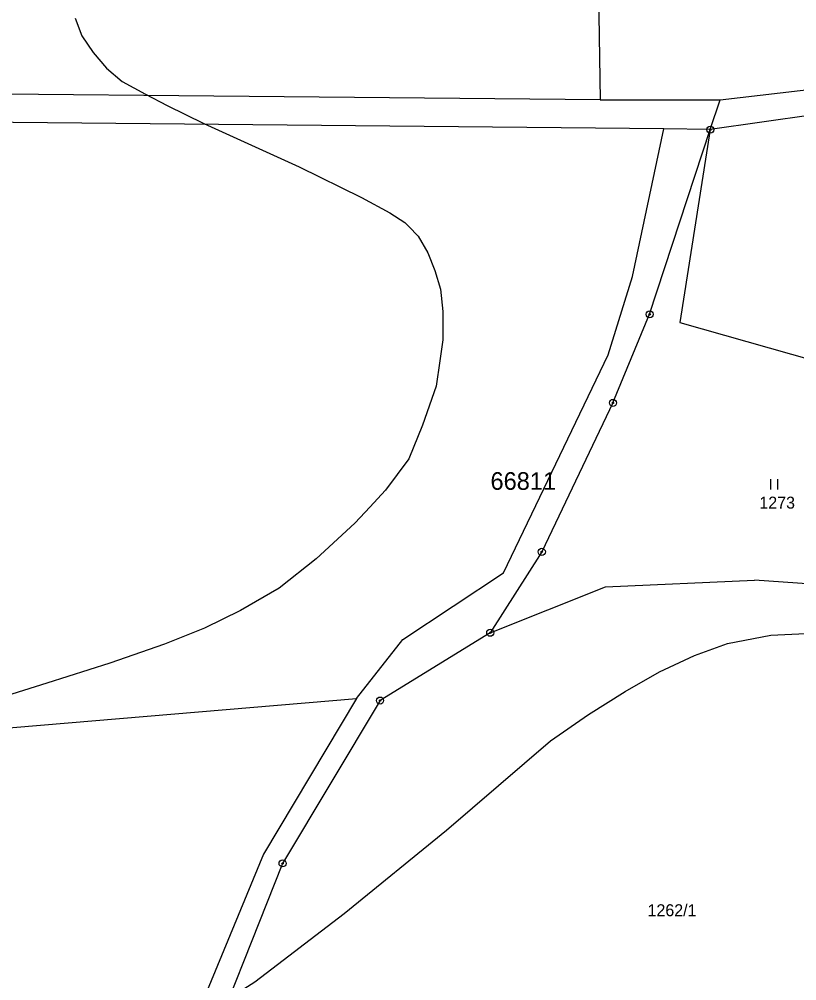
# Model space of a CAD drawing. Extents: x -546762 to -540209, y -1046851 to -1035694.
# Drawn here: x -543465.8 to -543355.5, y -1040397.1 to -1040260.7 of the extents above; entities that cross this region are included whole.
import ezdxf

# ---------------------------------------------------------------- set-up
doc = ezdxf.new("R2010")
doc.units = 0
for name, color, linetype in [('Vrstva 1', 7, 'Continuous'), ('Vrstva 18', 7, 'Continuous'), ('Vrstva 24', 7, 'Continuous'), ('Vrstva 25', 7, 'Continuous'), ('Vrstva 52', 7, 'Continuous'), ('Vrstva 53', 7, 'Continuous')]:
    doc.layers.add(name, color=color, linetype=linetype)

msp = doc.modelspace()

# ---------------------------------------------------------------- linework, layer by layer
at = {"layer": 'Vrstva 1'}
for p, q in [((-543367.76, -1040276.36), (-543372.07, -1040303.72)), ((-543398.99, -1040347.74), (-543382.64, -1040341.24))]:
    msp.add_line(p, q, dxfattribs=at)
for points in [[(-543384.1, -1040227.01), (-543383.4, -1040272.12)], [(-543366.37, -1040272.12), (-543208.61, -1040253.69)], [(-543383.4, -1040272.12), (-543522.92, -1040270.79)], [(-543383.4, -1040272.12), (-543366.37, -1040272.12)], [(-543367.76, -1040276.36), (-543366.37, -1040272.12)], [(-543338.46, -1040272.17), (-543367.76, -1040276.36)], [(-543374.35, -1040276.26), (-543520.17, -1040274.82)], [(-543378.81, -1040297.2), (-543374.35, -1040276.26)], [(-543376.37, -1040302.56), (-543367.76, -1040276.36)], [(-543367.76, -1040276.36), (-543374.35, -1040276.26)], [(-543382.25, -1040308.3), (-543378.81, -1040297.2)], [(-543381.58, -1040315.13), (-543376.37, -1040302.56)], [(-543372.07, -1040303.72), (-543309.02, -1040321.58)], [(-543397.13, -1040339.24), (-543382.25, -1040308.3)], [(-543381.58, -1040315.13), (-543391.67, -1040336.26)], [(-543391.67, -1040336.26), (-543398.99, -1040347.74)], [(-543411.4, -1040348.71), (-543397.13, -1040339.24)], [(-543382.64, -1040341.24), (-543361.47, -1040340.26)], [(-543308.55, -1040343.99), (-543361.47, -1040340.26)], [(-543398.99, -1040347.74), (-543414.62, -1040357.36)], [(-543417.97, -1040357.05), (-543411.4, -1040348.71)], [(-543555.89, -1040368.69), (-543417.97, -1040357.05)], [(-543417.97, -1040357.05), (-543431.16, -1040379.13)], [(-543414.62, -1040357.36), (-543428.46, -1040380.46)], [(-543431.16, -1040379.13), (-543446.9, -1040417.27)], [(-543428.46, -1040380.46), (-543440.6, -1040411.14)]]:
    msp.add_lwpolyline(points, dxfattribs=at)
at = {"layer": 'Vrstva 24'}
for centre, radius in [((-543367.76, -1040276.36), 0.5), ((-543367.76, -1040276.36), 0.1), ((-543376.37, -1040302.56), 0.5), ((-543376.37, -1040302.56), 0.1), ((-543381.58, -1040315.13), 0.5), ((-543381.58, -1040315.13), 0.1), ((-543391.67, -1040336.26), 0.5), ((-543391.67, -1040336.26), 0.1), ((-543398.99, -1040347.74), 0.5), ((-543398.99, -1040347.74), 0.1), ((-543414.62, -1040357.36), 0.5), ((-543414.62, -1040357.36), 0.1), ((-543428.46, -1040380.46), 0.5), ((-543428.46, -1040380.46), 0.1)]:
    msp.add_circle(centre, radius, dxfattribs=at)
at = {"layer": 'Vrstva 25'}
for p, q in [((-543359.17, -1040327.43), (-543359.17, -1040325.93)), ((-543358.17, -1040327.43), (-543358.17, -1040325.93))]:
    msp.add_line(p, q, dxfattribs=at)
at = {"layer": 'Vrstva 52'}
for points in [[(-543457.88, -1040260.56), (-543456.94, -1040263.03), (-543455.32, -1040265.42), (-543453.44, -1040267.65), (-543451.22, -1040269.52), (-543447.89, -1040271.32), (-543444.82, -1040272.94), (-543439.61, -1040275.5), (-543426.12, -1040281.65), (-543417.24, -1040286.01), (-543413.23, -1040288.14), (-543411.1, -1040289.51), (-543410.52, -1040290.12), (-543409.22, -1040291.47), (-543407.86, -1040293.86), (-543406.83, -1040296.34), (-543406.06, -1040298.99), (-543405.72, -1040302.15), (-543405.72, -1040306.16), (-543406.15, -1040309.15), (-543406.66, -1040312.74), (-543408.6, -1040318.27), (-543410.54, -1040323.05), (-543413.83, -1040327.53), (-543416.08, -1040329.94), (-543418.16, -1040332.16), (-543421.88, -1040335.59), (-543423.69, -1040337.25), (-543428.92, -1040341.43), (-543434.44, -1040344.57), (-543439.52, -1040347.11), (-543445.2, -1040349.35), (-543452.97, -1040352.04), (-543461.93, -1040354.88), (-543475.22, -1040359.07)], [(-543466.9, -1040414.31), (-543459.88, -1040412.22), (-543451.07, -1040408.18), (-543441.51, -1040403.1), (-543439.84, -1040402.03), (-543436.03, -1040399.59), (-543432.4, -1040397.27), (-543419.7, -1040387.56), (-543405.21, -1040375.75), (-543390.43, -1040363.05), (-543385.03, -1040359.34), (-543379.82, -1040356.09), (-543374.96, -1040353.27), (-543370.01, -1040350.97), (-543365.31, -1040349.26), (-543359.17, -1040348.06), (-543350.29, -1040347.64), (-543342.27, -1040347.64), (-543333.39, -1040348.58), (-543324.6, -1040350.28), (-543298.29, -1040358.05), (-543286.12, -1040361.64), (-543267.54, -1040367.12), (-543256.99, -1040370.24)]]:
    msp.add_lwpolyline(points, dxfattribs=at)

# ---------------------------------------------------------------- texts
at = {"layer": 'Vrstva 18'}
for s, p in [('1273', (-543360.8, -1040330.13)), ('1262/1', (-543376.67, -1040387.96))]:
    msp.add_text(s, height=1.7, dxfattribs=at).set_placement(p)
at = {"layer": 'Vrstva 53'}
msp.add_text('66811', height=2.5, dxfattribs=at).set_placement((-543398.95, -1040327.46))

doc.saveas('drawing.dxf')
